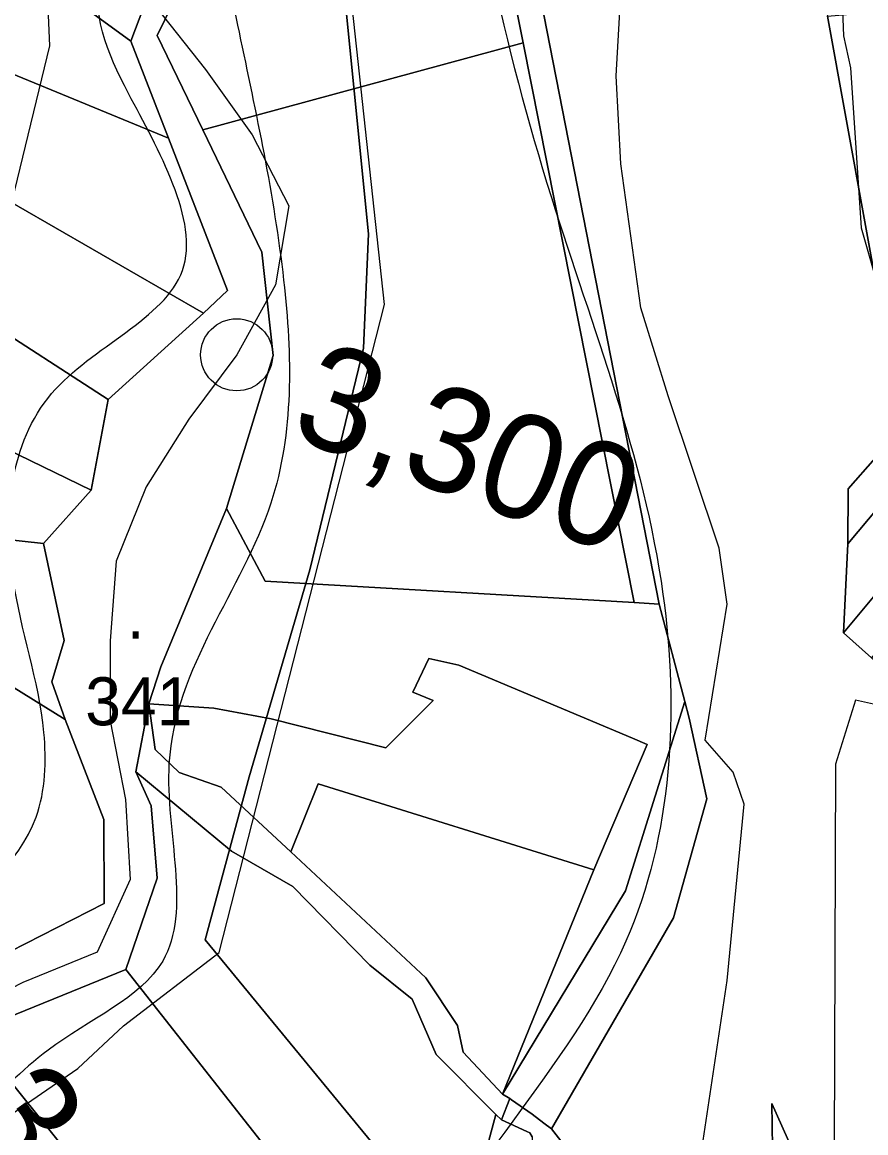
# Model space of a CAD drawing. Extents: x -510989 to -501240, y -1184665 to -1176098.
# Drawn here: x -504928.3 to -504823, y -1182458 to -1182319.3 of the extents above; entities that cross this region are included whole.
import ezdxf

# ---------------------------------------------------------------- set-up
doc = ezdxf.new("R2010")
doc.units = 0
for name, color, linetype in [('NAVRH_revitalizace_toku', 7, 'Continuous'), ('orna_puda', 7, 'Continuous'), ('ostatni_plocha_x_draha', 7, 'Continuous'), ('ostatni_plocha_x_neplodna_puda', 7, 'Continuous'), ('ostatni_plocha_x_ostatni_komunikace', 7, 'Continuous'), ('ostatni_plocha_x_silnice', 7, 'Continuous'), ('STAV_USES', 7, 'Continuous'), ('STAV_zaplavove_uzemi', 7, 'Continuous'), ('trasovani_toku', 7, 'Continuous'), ('trvaly_travni_porost', 7, 'Continuous'), ('vodni_plocha_x_vodni_tok_v_koryt_prir_n_upr', 7, 'Continuous'), ('vrstevnice_01', 7, 'Continuous'), ('vrstevnice_02', 7, 'Continuous'), ('vrstevnice_05', 7, 'Continuous'), ('zahrada', 7, 'Continuous'), ('zastavena_plocha_a_nadvori', 7, 'Continuous')]:
    doc.layers.add(name, color=color, linetype=linetype)

msp = doc.modelspace()

# ---------------------------------------------------------------- linework, layer by layer
at = {"layer": 'NAVRH_revitalizace_toku'}
for points in [[(-504871.16, -1182244.89), (-504915.87, -1182254.77), (-504927.17, -1182270.77), (-504924.92, -1182322.27), (-504933.7, -1182358.31)], [(-505180.34, -1182644.65), (-505164.26, -1182628.87), (-505157.25, -1182622.73), (-505143.22, -1182616.3), (-505134.75, -1182614.84), (-505111.96, -1182609.29), (-505091.21, -1182601.11), (-505056.43, -1182579.77), (-505023.12, -1182558.15), (-505007.92, -1182543.25), (-505004.12, -1182535.35), (-504999.17, -1182521.37), (-504988.56, -1182507.87), (-504967.99, -1182486.66), (-504957.7, -1182478.94), (-504947.42, -1182468.01), (-504933.59, -1182458.37), (-504921.38, -1182450.01), (-504915.71, -1182444.69), (-504903.73, -1182435.53), (-504883.12, -1182354.59), (-504890.81, -1182283.46), (-504876.32, -1182281.48)]]:
    msp.add_lwpolyline(points, dxfattribs=at)
at = {"layer": 'orna_puda'}
for points in [[(-504908.2, -1182297.38), (-504871.39, -1182293.77), (-504865.81, -1182321.89), (-504905.8, -1182332.75), (-504911.5, -1182320.96), (-504907.72, -1182313.18)], [(-504865.81, -1182321.89), (-504851.95, -1182391.78), (-504898.01, -1182389.13), (-504902.82, -1182380.06), (-504897.02, -1182360.93), (-504898.41, -1182348.02), (-504905.8, -1182332.75)], [(-504914.14, -1182412.93), (-504902.22, -1182422.84), (-504894.57, -1182427.28), (-504884.94, -1182437.1), (-504879.66, -1182441.35), (-504876.64, -1182448.25), (-504869.2, -1182455.74), (-504875.9, -1182480.71), (-504881.57, -1182475.96), (-504898.03, -1182459.71), (-504915.41, -1182437.64), (-504911.47, -1182426.24), (-504912.22, -1182417.19)], [(-504915.41, -1182437.64), (-504898.03, -1182459.71), (-504881.57, -1182475.96), (-504875.9, -1182480.71), (-504879.27, -1182493.04), (-504900.63, -1182484.67), (-504911.89, -1182472.95), (-504918.05, -1182466.23), (-504934.76, -1182445.49)], [(-504934.76, -1182445.49), (-504918.05, -1182466.23), (-504911.89, -1182472.95), (-504900.63, -1182484.67), (-504879.27, -1182493.04), (-504880.11, -1182495.04), (-504893.21, -1182500.39), (-504898.11, -1182502.14), (-504904.48, -1182499.67), (-504924.01, -1182502.25), (-504934.04, -1182499.9), (-504958.89, -1182468.43), (-504939.01, -1182451.54)]]:
    msp.add_lwpolyline(points, close=True, dxfattribs=at)
at = {"layer": 'ostatni_plocha_x_draha'}
for points in [[(-504853.15, -1182469.28), (-504862.25, -1182457.53), (-504847.02, -1182431.17), (-504842.86, -1182416.31), (-504845.06, -1182406.24), (-504845.61, -1182404.15), (-504848.82, -1182392), (-504869.98, -1182283.68), (-504871.93, -1182274.74), (-504870.93, -1182261.63), (-504870.56, -1182258.62), (-504869.59, -1182250.82), (-504868.94, -1182242.75), (-504866.47, -1182219.74), (-504855.97, -1182169.85), (-504859.45, -1182168.14), (-504849.43, -1182158.25)], [(-504818.09, -1182158.83), (-504829.87, -1182189.28), (-504837.58, -1182231.95), (-504833.33, -1182254.08), (-504832.95, -1182255.81), (-504828.96, -1182273.83), (-504828.71, -1182274.97), (-504833.19, -1182275.82), (-504832.22, -1182287.45), (-504829.16, -1182311.19), (-504827.78, -1182318.57), (-504818.47, -1182369.92), (-504825.21, -1182377.61), (-504825.27, -1182384.49), (-504825.8, -1182395.57), (-504822.32, -1182398.72), (-504811.75, -1182408.26), (-504817.08, -1182415.24), (-504816.58, -1182438.27), (-504816.44, -1182444.56), (-504814.64, -1182480.22)], [(-504831.38, -1182461.9), (-504834.76, -1182454.36), (-504834.59, -1182465.38)]]:
    msp.add_lwpolyline(points, dxfattribs=at)
at = {"layer": 'ostatni_plocha_x_neplodna_puda'}
msp.add_lwpolyline([(-504831.38, -1182461.9), (-504832.68, -1182468.15), (-504840.27, -1182486.88), (-504842.66, -1182492.79), (-504849.34, -1182498), (-504854.19, -1182502.42), (-504859.92, -1182508.24), (-504855.32, -1182498.35), (-504845.43, -1182485.5), (-504844.39, -1182483.08), (-504847.6, -1182476.57), (-504836.59, -1182463.64), (-504834.59, -1182465.38), (-504834.76, -1182454.36)], close=True, dxfattribs=at)
at = {"layer": 'ostatni_plocha_x_ostatni_komunikace'}
for points in [[(-504873.33, -1182283.99), (-504869.98, -1182283.68), (-504848.82, -1182392), (-504851.95, -1182391.78), (-504865.81, -1182321.89), (-504871.39, -1182293.77)], [(-504902.82, -1182380.06), (-504898.01, -1182389.13), (-504851.95, -1182391.78), (-504848.82, -1182392), (-504845.61, -1182404.15), (-504853.02, -1182427.81), (-504868.39, -1182453.21), (-504856.97, -1182425.19), (-504850.31, -1182409.55), (-504852.16, -1182408.74), (-504873.82, -1182399.63), (-504877.59, -1182398.78), (-504879.58, -1182402.99), (-504877.01, -1182404.05), (-504882.93, -1182409.97), (-504897.24, -1182406.34), (-504904.41, -1182405), (-504912.54, -1182404.45), (-504911.03, -1182399.82)], [(-504821.65, -1182390.57), (-504818.27, -1182393.8), (-504822.32, -1182398.72), (-504825.8, -1182395.57)]]:
    msp.add_lwpolyline(points, close=True, dxfattribs=at)
msp.add_lwpolyline([(-504939.84, -1182382.9), (-504925.66, -1182384.43), (-504923.11, -1182396.56), (-504924.65, -1182401.69), (-504922.96, -1182406.43), (-504934.86, -1182399.06)], dxfattribs=at)
at = {"layer": 'ostatni_plocha_x_silnice'}
for points in [[(-504817.51, -1182375.22), (-504825.27, -1182384.49), (-504825.21, -1182377.61), (-504818.47, -1182369.92)], [(-504845.61, -1182404.15), (-504845.06, -1182406.24), (-504842.86, -1182416.31), (-504847.02, -1182431.17), (-504862.25, -1182457.53), (-504863.2, -1182456.84), (-504864.69, -1182455.72), (-504867.24, -1182453.91), (-504867.46, -1182453.75), (-504868.39, -1182453.21), (-504853.02, -1182427.81)]]:
    msp.add_lwpolyline(points, close=True, dxfattribs=at)
for points in [[(-504821.65, -1182390.57), (-504825.8, -1182395.57), (-504825.27, -1182384.49), (-504817.51, -1182375.22)], [(-504929.16, -1182581.42), (-504926.08, -1182576.23), (-504923.1, -1182571.12), (-504919.62, -1182565.46), (-504914.81, -1182557.81), (-504904.61, -1182540.8), (-504886.96, -1182510.65), (-504883.06, -1182503.58), (-504880.11, -1182495.04), (-504879.27, -1182493.04), (-504875.9, -1182480.71), (-504869.2, -1182455.74), (-504868.5, -1182456.43), (-504865.32, -1182457.86), (-504864.97, -1182458.02), (-504864.68, -1182458.54), (-504864.93, -1182474.29), (-504866.59, -1182487.41), (-504881.87, -1182519.76), (-504892.73, -1182538.51), (-504901.98, -1182553.12), (-504913.91, -1182571.97), (-504930.06, -1182597.19)]]:
    msp.add_lwpolyline(points, dxfattribs=at)
at = {"layer": 'STAV_USES'}
for p, q in [((-504888.77, -1182308.95), (-504885.12, -1182345.75)), ((-504885.12, -1182345.75), (-504888.77, -1182308.95)), ((-504885.12, -1182345.75), (-504885.73, -1182360.04)), ((-504885.73, -1182360.04), (-504885.12, -1182345.75)), ((-504885.73, -1182360.04), (-504892.41, -1182387.72)), ((-504892.41, -1182387.72), (-504885.73, -1182360.04)), ((-504892.41, -1182387.72), (-504900.01, -1182413.57)), ((-504900.01, -1182413.57), (-504892.41, -1182387.72)), ((-504900.01, -1182413.57), (-504905.49, -1182433.94)), ((-504905.49, -1182433.94), (-504900.01, -1182413.57)), ((-504905.49, -1182433.94), (-504879.95, -1182464.96)), ((-504879.95, -1182464.96), (-504905.49, -1182433.94))]:
    msp.add_line(p, q, dxfattribs=at)
at = {"layer": 'STAV_zaplavove_uzemi'}
for points in [[(-505319.13, -1182678.81), (-505278.86, -1182647.83), (-505216.92, -1182606.02), (-505167.36, -1182584.34), (-505141.03, -1182562.66), (-505106.96, -1182547.17), (-505057.41, -1182451.15), (-505009.4, -1182400.05), (-504983.07, -1182370.62), (-504989.26, -1182324.16), (-504952.1, -1182266.86), (-504922.67, -1182223.5), (-504871.57, -1182172.39), (-504862.27, -1182161.55), (-504862.27, -1182184.78), (-504874.66, -1182232.79), (-504874.66, -1182282.35), (-504862.27, -1182341.2), (-504848.34, -1182390.75), (-504852.98, -1182434.12), (-504880.86, -1182479.03), (-504888.6, -1182511.55), (-504908.73, -1182559.56), (-504924.22, -1182582.79), (-505001.65, -1182633.9), (-505054.31, -1182661.77), (-505105.41, -1182692.74), (-505137.93, -1182711.33), (-505167.36, -1182729.91), (-505202.98, -1182760.89), (-505252.54, -1182790.31)], [(-505295.85, -1182705.16), (-505271.81, -1182677.27), (-505253.54, -1182663.81), (-505233.35, -1182634), (-505213.15, -1182625.35), (-505188.15, -1182616.69), (-505171.8, -1182602.27), (-505146.8, -1182588.8), (-505127.57, -1182591.69), (-505097.76, -1182575.34), (-505075.64, -1182557.07), (-505057.37, -1182547.46), (-505047.76, -1182546.5), (-505025.64, -1182525.34), (-505016.99, -1182507.07), (-505007.37, -1182478.22), (-504997.75, -1182458.99), (-504983.33, -1182449.37), (-504961.21, -1182448.41), (-504946.79, -1182439.76), (-504939.1, -1182433.03), (-504926.6, -1182418.6), (-504925.63, -1182408.02), (-504929.48, -1182388.79), (-504924.67, -1182365.71), (-504908.33, -1182350.33), (-504915.06, -1182328.21), (-504918.9, -1182310.9), (-504917.94, -1182286.86), (-504920.34, -1182288.77), (-504920.34, -1182270.49), (-504907.62, -1182256.19), (-504871.86, -1182252.22)], [(-504871.86, -1182277.65), (-504898.88, -1182273.67), (-504904.45, -1182291.95), (-504901.27, -1182320.56), (-504895.7, -1182351.55), (-504897.29, -1182379.37), (-504910.01, -1182411.95), (-504910.8, -1182436.59), (-504925.11, -1182447.71), (-504944.18, -1182462.02), (-504958.49, -1182467.58), (-504959.75, -1182470.16), (-504972.25, -1182467.27), (-504984.75, -1182473.04), (-504997.25, -1182487.47), (-504997.25, -1182510.55), (-505009.75, -1182529.78), (-505029.95, -1182546.12), (-505045.33, -1182559.59), (-505069.37, -1182570.17), (-505097.26, -1182593.24), (-505115.53, -1182605.74), (-505138.61, -1182609.59), (-505147.26, -1182609.59), (-505169.38, -1182630.75), (-505190.53, -1182642.28), (-505212.65, -1182646.13), (-505220.34, -1182650.94), (-505225.15, -1182670.17), (-505247.27, -1182689.4), (-505283.81, -1182725.94)]]:
    msp.add_spline(points, degree=3, dxfattribs=at)
at = {"layer": 'trasovani_toku'}
for p, q in [((-504911.64, -1182317.39), (-504905.44, -1182325.23)), ((-504905.44, -1182325.23), (-504899.63, -1182333.37)), ((-504899.63, -1182333.37), (-504895.03, -1182342.25)), ((-504895.03, -1182342.25), (-504896.73, -1182352.11)), ((-504896.73, -1182352.11), (-504901.56, -1182360.86)), ((-504901.56, -1182360.86), (-504907.54, -1182368.88)), ((-504907.54, -1182368.88), (-504912.88, -1182377.34)), ((-504912.88, -1182377.34), (-504916.59, -1182386.62)), ((-504916.59, -1182386.62), (-504917.36, -1182396.59)), ((-504917.36, -1182396.59), (-504917.35, -1182406.59)), ((-504917.35, -1182406.59), (-504915.45, -1182416.41)), ((-504915.45, -1182416.41), (-504914.84, -1182426.39)), ((-504914.84, -1182426.39), (-504918.98, -1182435.49)), ((-504918.98, -1182435.49), (-504928.24, -1182439.28)), ((-504928.24, -1182439.28), (-504937.19, -1182443.74))]:
    msp.add_line(p, q, dxfattribs=at)
msp.add_circle((-504901.56, -1182360.86), 4.5, dxfattribs=at)
at = {"layer": 'trvaly_travni_porost'}
for points in [[(-504944.62, -1182299.93), (-504942.1, -1182295.02), (-504913.15, -1182317.4), (-504914.76, -1182321.67)], [(-504951.48, -1182310.29), (-504944.62, -1182299.93), (-504914.76, -1182321.67), (-504910.06, -1182333.81), (-504930.37, -1182325.41), (-504933.77, -1182323.43)], [(-504810.79, -1182317.05), (-504808.46, -1182350.68), (-504803.96, -1182358.91), (-504814.57, -1182371.63), (-504808.89, -1182364.93), (-504817.51, -1182375.22), (-504818.47, -1182369.92), (-504827.78, -1182318.57)], [(-504963.1, -1182327.56), (-504958.05, -1182320.06), (-504942.69, -1182334.34), (-504905.69, -1182355.67), (-504917.59, -1182366.44), (-504950.01, -1182345.44), (-504966.08, -1182332.28)], [(-504930.37, -1182325.41), (-504910.06, -1182333.81), (-504902.7, -1182352.81), (-504905.69, -1182355.67), (-504942.69, -1182334.34)], [(-504971.55, -1182340.94), (-504966.08, -1182332.28), (-504950.01, -1182345.44), (-504917.59, -1182366.44), (-504919.71, -1182377.77), (-504939.47, -1182368.21), (-504961.75, -1182353.85), (-504973.01, -1182344.52)], [(-504974.98, -1182349.34), (-504973.01, -1182344.52), (-504961.75, -1182353.85), (-504939.47, -1182368.21), (-504919.71, -1182377.77), (-504925.66, -1182384.43), (-504939.84, -1182382.9), (-504974.12, -1182362.97)], [(-504983.97, -1182374.88), (-504957.14, -1182391.22), (-504934.86, -1182399.06), (-504922.96, -1182406.43), (-504918.15, -1182418.9), (-504918.09, -1182429.4), (-504939.67, -1182440.39), (-504942.08, -1182438.29), (-504958.76, -1182423.41), (-504960.93, -1182421.58), (-504974.14, -1182410.41), (-505001.33, -1182388.19)]]:
    msp.add_lwpolyline(points, close=True, dxfattribs=at)
at = {"layer": 'vodni_plocha_x_vodni_tok_v_koryt_prir_n_upr'}
for points in [[(-504907.72, -1182313.18), (-504911.5, -1182320.96), (-504905.8, -1182332.75), (-504898.41, -1182348.02), (-504897.02, -1182360.93), (-504902.82, -1182380.06), (-504911.03, -1182399.82), (-504912.54, -1182404.45), (-504914.14, -1182412.93), (-504912.22, -1182417.19), (-504911.47, -1182426.24), (-504915.41, -1182437.64), (-504934.76, -1182445.49)], [(-504939.67, -1182440.39), (-504918.09, -1182429.4), (-504918.15, -1182418.9), (-504922.96, -1182406.43), (-504924.65, -1182401.69), (-504923.11, -1182396.56), (-504925.66, -1182384.43), (-504919.71, -1182377.77), (-504917.59, -1182366.44), (-504905.69, -1182355.67), (-504902.7, -1182352.81), (-504910.06, -1182333.81), (-504914.76, -1182321.67), (-504913.15, -1182317.4)], [(-504864.68, -1182458.54), (-504864.97, -1182458.02), (-504865.32, -1182457.86), (-504868.5, -1182456.43), (-504867.46, -1182453.75), (-504867.24, -1182453.91), (-504864.69, -1182455.72), (-504863.2, -1182456.84), (-504862.25, -1182457.53), (-504853.15, -1182469.28)]]:
    msp.add_lwpolyline(points, dxfattribs=at)
msp.add_lwpolyline([(-504912.54, -1182404.45), (-504911.74, -1182410.14), (-504908.72, -1182413.02), (-504903.48, -1182414.85), (-504894.78, -1182422.96), (-504877.95, -1182438.7), (-504874, -1182444.62), (-504873.29, -1182447.98), (-504868.39, -1182453.21), (-504867.46, -1182453.75), (-504868.5, -1182456.43), (-504869.2, -1182455.74), (-504876.64, -1182448.25), (-504879.66, -1182441.35), (-504884.94, -1182437.1), (-504894.57, -1182427.28), (-504902.22, -1182422.84), (-504914.14, -1182412.93)], close=True, dxfattribs=at)
at = {"layer": 'vrstevnice_01'}
msp.add_lwpolyline([(-504819.81, -1182405), (-504824.31, -1182404), (-504826.81, -1182412), (-504827, -1182472)], dxfattribs=at)
at = {"layer": 'vrstevnice_02'}
msp.add_lwpolyline([(-504843.31, -1182459), (-504840.31, -1182439), (-504838.19, -1182417), (-504839.59, -1182413), (-504843.09, -1182409), (-504840.31, -1182392), (-504841.31, -1182385), (-504847.69, -1182366), (-504851.09, -1182355), (-504853.59, -1182337), (-504854.19, -1182326), (-504850.81, -1182267), (-504846.31, -1182264), (-504838.41, -1182265), (-504829.59, -1182277), (-504826.91, -1182292), (-504825.81, -1182321), (-504824.91, -1182325), (-504823.59, -1182345), (-504819.91, -1182358)], dxfattribs=at)
at = {"layer": 'zahrada'}
msp.add_lwpolyline([(-504891.37, -1182414.45), (-504856.97, -1182425.19), (-504868.39, -1182453.21), (-504873.29, -1182447.98), (-504874, -1182444.62), (-504877.95, -1182438.7), (-504894.78, -1182422.96)], close=True, dxfattribs=at)
at = {"layer": 'zastavena_plocha_a_nadvori'}
msp.add_lwpolyline([(-504873.82, -1182399.63), (-504852.16, -1182408.74), (-504850.31, -1182409.55), (-504856.97, -1182425.19), (-504891.37, -1182414.45), (-504894.78, -1182422.96), (-504903.48, -1182414.85), (-504908.72, -1182413.02), (-504911.74, -1182410.14), (-504912.54, -1182404.45), (-504904.41, -1182405), (-504897.24, -1182406.34), (-504882.93, -1182409.97), (-504877.01, -1182404.05), (-504879.58, -1182402.99), (-504877.59, -1182398.78)], close=True, dxfattribs=at)

# ---------------------------------------------------------------- texts
at = {"layer": 'trasovani_toku'}
for s, rotation, p in [('3,300', 340.0092, (-504895.22, -1182371.01)), ('3,400', 305.5263, (-504935.9, -1182455.58))]:
    msp.add_text(s, height=13, rotation=rotation, dxfattribs=at).set_placement(p)
at = {"layer": 'vrstevnice_05'}
for s, p in [('.', (-504915.28, -1182396.32)), ('341', (-504920.47, -1182407.14))]:
    msp.add_text(s, height=6, dxfattribs=at).set_placement(p)

doc.saveas('drawing.dxf')
